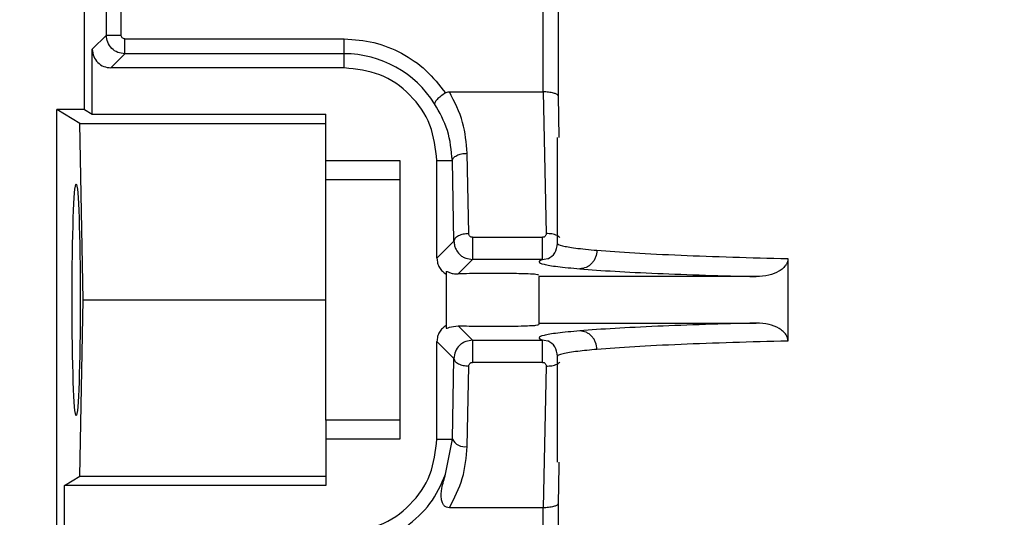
# Model space of a CAD drawing. Header units: inches. Extents: x 170 to 288, y 234 to 248.
# Tile 422 of 480: x 256.2398 to 256.3095, y 244.59 to 244.6252. Entities that reach past the tile are written whole.
import ezdxf

# ---------------------------------------------------------------- set-up
doc = ezdxf.new("R2010")
doc.units = ezdxf.units.IN
doc.header["$LTSCALE"] = 0.25
doc.header["$MEASUREMENT"] = 0
doc.layers.add('ANNOTATIONS', color=1, linetype='Continuous')
doc.layers.add('STANDARD Z GUIDE MOTOR RH', color=7, linetype='Continuous')
doc.styles.add('ARIAL', font='arial.ttf', dxfattribs={"height": 0.09375})
doc.dimstyles.new('STANDARD$0', dxfattribs={"dimtxt": 0.09375, "dimasz": 0.09375, "dimexe": 0.03125, "dimexo": 0.046875, "dimgap": 0.09, "dimtad": 0, "dimtih": 1, "dimtoh": 1, "dimdec": 4, "dimzin": 0, "dimdsep": 46, "dimtxsty": 'ARIAL', "dimcen": 0.09, "dimadec": 0, "dimazin": 0, "dimtfac": 1, "dimtdec": 4, "dimtofl": 0, "dimtmove": 0, "dimatfit": 1, "dimfxl": 1, "dimtolj": 1, "dimtzin": 0, "dimarcsym": 0})

# ---------------------------------------------------------------- blocks, each defined once
blk = doc.blocks.new('*D38')
at = {"layer": 'ANNOTATIONS', "color": 0, "lineweight": -2, "transparency": 16777216}
for p, q in [((255.6056498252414, 244.2748611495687), (255.6056498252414, 245.4337754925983)), ((256.5118994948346, 244.7789401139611), (256.5118994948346, 245.4337754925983)), ((255.6993998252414, 245.4025254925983), (255.8056151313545, 245.4025254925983)), ((256.4181494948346, 245.4025254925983), (256.3862588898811, 245.4025254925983))]:
    blk.add_line(p, q, dxfattribs=at)
at = {"layer": 'ANNOTATIONS', "color": 0, "transparency": 16777216}
for points in [[(255.6993998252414, 245.4181504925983), (255.6993998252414, 245.3869004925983), (255.6056498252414, 245.4025254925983)], [(256.4181494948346, 245.4181504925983), (256.4181494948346, 245.3869004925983), (256.5118994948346, 245.4025254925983)]]:
    blk.add_solid(points, dxfattribs=at)
at = {"layer": 'defpoints', "color": 0, "transparency": 16777216}
for p in [(256.5118994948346, 245.4025254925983), (256.5118994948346, 244.6851901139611), (255.6056498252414, 244.1811111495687)]:
    blk.add_point(p, dxfattribs=at)
at = {"layer": 'ANNOTATIONS', "color": 0, "transparency": 16777216, "insert": (256.0959370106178, 245.4025254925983), "char_height": 0.09375, "attachment_point": 5, "style": 'ARIAL'}
blk.add_mtext('\\A1;27 1/2"', dxfattribs=at)

msp = doc.modelspace()

# ---------------------------------------------------------------- linework, layer by layer
at = {"layer": 'STANDARD Z GUIDE MOTOR RH'}
for p, q in [((256.2444292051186, 244.6188480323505), (256.2444292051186, 244.7100409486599)), ((256.2459748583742, 244.6241008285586), (256.2459748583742, 244.6611997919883)), ((256.2470239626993, 244.6241008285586), (256.2470239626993, 244.6611997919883)), ((256.2768797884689, 244.620095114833), (256.2768829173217, 244.6611999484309)), ((256.2779317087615, 244.6611999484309), (256.2779317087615, 244.61981375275)), ((256.2449789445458, 244.6231050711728), (256.2459748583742, 244.6241008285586)), ((256.2459748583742, 244.6241008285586), (256.2470239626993, 244.6241008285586)), ((256.2472864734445, 244.6238385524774), (256.2628018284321, 244.6238385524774)), ((256.2628018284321, 244.6217935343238), (256.2628018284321, 244.6238385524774)), ((256.2449789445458, 244.6185126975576), (256.2449789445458, 244.6231050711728)), ((256.2462905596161, 244.6217935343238), (256.2472864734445, 244.6227892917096)), ((256.2628018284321, 244.6227892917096), (256.2472864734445, 244.6227892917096)), ((256.2628018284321, 244.6217935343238), (256.2462905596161, 244.6217935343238)), ((256.2702406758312, 244.620095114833), (256.2768797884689, 244.620095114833)), ((256.2768797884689, 244.620095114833), (256.2770847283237, 244.6100703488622)), ((256.2779317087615, 244.61981375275), (256.2779880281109, 244.6168645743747)), ((256.242460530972, 244.5758252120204), (256.242460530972, 244.6188480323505)), ((256.2444292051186, 244.6188480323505), (256.242460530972, 244.6188480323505)), ((256.2440869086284, 244.6178565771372), (256.242460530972, 244.6188480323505)), ((256.2444292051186, 244.6188480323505), (256.2449789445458, 244.6185126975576)), ((256.2449789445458, 244.6185126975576), (256.2614895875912, 244.6185126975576)), ((256.2614895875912, 244.6139090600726), (256.2614895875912, 244.6185126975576)), ((256.2443381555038, 244.605389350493), (256.2440869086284, 244.6178565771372)), ((256.2440869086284, 244.6178565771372), (256.2614895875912, 244.6178565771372)), ((256.277893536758, 244.6093973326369), (256.277893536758, 244.6168645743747)), ((256.271615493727, 244.6100690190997), (256.2715009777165, 244.6157568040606)), ((256.2614895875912, 244.6152318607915), (256.26673886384, 244.6152318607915)), ((256.26673886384, 244.6152318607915), (256.26673886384, 244.5955468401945)), ((256.2693633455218, 244.6083413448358), (256.2693633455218, 244.6152318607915)), ((256.2693633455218, 244.6152318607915), (256.2704515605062, 244.6152318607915)), ((256.2705663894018, 244.6095440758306), (256.2704515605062, 244.6152318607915)), ((256.2614895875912, 244.6139090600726), (256.26673886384, 244.6139090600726)), ((256.2693633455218, 244.6083413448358), (256.2705663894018, 244.6095440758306)), ((256.2718830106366, 244.6098119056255), (256.2768366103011, 244.6098119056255)), ((256.27086644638, 244.607221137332), (256.2718830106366, 244.6082377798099)), ((256.271397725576, 244.6083308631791), (256.2718830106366, 244.6082377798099)), ((256.2768366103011, 244.6082377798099), (256.2718830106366, 244.6082377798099)), ((256.2768366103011, 244.6082377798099), (256.2773272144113, 244.6083321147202)), ((256.294199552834, 244.608304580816), (256.294199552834, 244.60247412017)), ((256.2700197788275, 244.6073940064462), (256.2700197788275, 244.6033847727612)), ((256.2919589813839, 244.6070298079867), (256.2765812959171, 244.6070298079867)), ((256.2765812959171, 244.6070298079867), (256.2765812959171, 244.6036343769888)), ((256.2440869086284, 244.5929222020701), (256.2443381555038, 244.605389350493)), ((256.2443381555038, 244.605389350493), (256.2614895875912, 244.605389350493)), ((256.2765812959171, 244.6037489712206), (256.2919589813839, 244.6037489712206)), ((256.2718830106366, 244.6025409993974), (256.27086644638, 244.603557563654)), ((256.2693633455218, 244.5955468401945), (256.2693633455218, 244.6024374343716)), ((256.2705663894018, 244.6012346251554), (256.2693633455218, 244.6024374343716)), ((256.2718830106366, 244.6025409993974), (256.2713970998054, 244.6024476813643)), ((256.2718830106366, 244.6025409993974), (256.2768366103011, 244.6025409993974)), ((256.2773272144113, 244.6024465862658), (256.2768366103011, 244.6025409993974)), ((256.2704515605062, 244.5955468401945), (256.2705663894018, 244.6012346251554)), ((256.2768366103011, 244.6009667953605), (256.2718830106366, 244.6009667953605)), ((256.277893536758, 244.5939141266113), (256.277893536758, 244.6013822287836)), ((256.2715009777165, 244.5950218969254), (256.271615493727, 244.6007096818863)), ((256.2770847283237, 244.6007083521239), (256.2768797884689, 244.5906836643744)), ((256.2614895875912, 244.5968696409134), (256.2614895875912, 244.5922660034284)), ((256.26673886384, 244.5968696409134), (256.2614895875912, 244.5968696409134)), ((256.26673886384, 244.5955468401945), (256.2614895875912, 244.5955468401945)), ((256.2693633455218, 244.5955468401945), (256.2704515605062, 244.5955468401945)), ((256.2699769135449, 244.5930631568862), (256.2704515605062, 244.5955468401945)), ((256.2779833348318, 244.5936635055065), (256.2779317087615, 244.590964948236)), ((256.2779880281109, 244.5939141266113), (256.2779833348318, 244.5936635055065)), ((256.2430105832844, 244.5922660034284), (256.2440869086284, 244.5929222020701)), ((256.2440869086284, 244.5929222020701), (256.2614895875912, 244.5929222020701)), ((256.2430105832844, 244.5876736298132), (256.2430105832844, 244.5922660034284)), ((256.2614895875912, 244.5922660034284), (256.2430105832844, 244.5922660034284)), ((256.2768797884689, 244.5906836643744), (256.2702406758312, 244.5906836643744)), ((256.2768829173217, 244.5764871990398), (256.2768797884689, 244.5906836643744)), ((256.2779317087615, 244.590964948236), (256.2779317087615, 244.5764871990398))]:
    msp.add_line(p, q, dxfattribs=at)
for centre, radius, start, end in [((256.262801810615, 244.6152318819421), 0.007557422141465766, 32.16558920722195, 90), ((256.2713280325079, 244.5959875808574), 0.0009810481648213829, 206.6958870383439, 280.1535130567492)]:
    msp.add_arc(centre, radius, start, end, dxfattribs=at)
at = {"layer": 'STANDARD Z GUIDE MOTOR RH', "extrusion": (0, 0, -1)}
for start_param, end_param in [(4.71238898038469, 7.853981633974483), (1.570796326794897, 4.71238898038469)]:
    msp.add_ellipse((256.2438354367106, 244.6053893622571), major_axis=(0, 0.008202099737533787), ratio=0.0349207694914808, start_param=start_param, end_param=end_param, dxfattribs=at)
at = {"layer": 'STANDARD Z GUIDE MOTOR RH'}
for points, knots in [([(256.2472864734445, 244.6227892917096), (256.2471146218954, 244.6228091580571), (256.2467710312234, 244.6228488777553), (256.2463377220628, 244.6231523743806), (256.246034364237, 244.6235856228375), (256.2459946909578, 244.6239291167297), (256.2459748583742, 244.6241008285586)], [0, 0, 0, 0, 0.2501165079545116, 0.5000693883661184, 0.750085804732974, 1, 1, 1, 1]), ([(256.2472864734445, 244.6238385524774), (256.2472517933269, 244.6238422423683), (256.2471827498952, 244.6238495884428), (256.2470971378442, 244.623911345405), (256.2470348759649, 244.6239968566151), (256.2470276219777, 244.6240659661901), (256.2470239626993, 244.6241008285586)], [0, 0, 0, 0, 0.2511062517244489, 0.4999186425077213, 0.7477336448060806, 1, 1, 1, 1]), ([(256.2472864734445, 244.6227892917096), (256.2472864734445, 244.6228090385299), (256.2472864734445, 244.6228485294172), (256.2472864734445, 244.6230929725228), (256.2472864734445, 244.623434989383), (256.2472864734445, 244.6237040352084), (256.2472864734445, 244.6238385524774)], [0, 0, 0, 0, 0.2500079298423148, 0.4999810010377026, 0.750000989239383, 1, 1, 1, 1]), ([(256.2628018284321, 244.6238385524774), (256.2635059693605, 244.6237887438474), (256.264914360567, 244.6236891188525), (256.2668927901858, 244.6228901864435), (256.268656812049, 244.6216898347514), (256.2695226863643, 244.6205746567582), (256.2699556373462, 244.620017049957)], [0, 0, 0, 0, 0.2499844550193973, 0.500007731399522, 0.7499958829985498, 1, 1, 1, 1]), ([(256.2449789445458, 244.6231050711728), (256.2449986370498, 244.6229331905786), (256.2450380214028, 244.6225894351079), (256.245341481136, 244.622155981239), (256.2457750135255, 244.6218527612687), (256.2461187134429, 244.6218132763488), (256.2462905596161, 244.6217935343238)], [0, 0, 0, 0, 0.250014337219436, 0.5000203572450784, 0.7500156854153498, 1, 1, 1, 1]), ([(256.2693633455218, 244.6152318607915), (256.2692647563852, 244.6160916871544), (256.2690675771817, 244.6178113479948), (256.2675501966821, 244.6199803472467), (256.2653812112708, 244.6214976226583), (256.2636615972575, 244.6216949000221), (256.2628018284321, 244.6217935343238)], [0, 0, 0, 0, 0.2500006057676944, 0.5000035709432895, 0.7500128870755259, 1, 1, 1, 1]), ([(256.2699556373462, 244.620017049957), (256.2698450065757, 244.6199413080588), (256.2696200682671, 244.6197873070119), (256.2693598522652, 244.6195572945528), (256.269199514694, 244.6193623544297), (256.2691994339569, 244.6192908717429), (256.269199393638, 244.6192551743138)], [0, 0, 0, 0, 0.246167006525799, 0.5005152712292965, 0.7505644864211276, 1, 1, 1, 1]), ([(256.2699556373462, 244.620017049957), (256.2699987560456, 244.6200396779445), (256.2700879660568, 244.6200864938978), (256.2701886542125, 244.620092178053), (256.2702406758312, 244.620095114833)], [0, 0, 0, 0, 0.4833392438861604, 1, 1, 1, 1]), ([(256.2715009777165, 244.6157568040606), (256.2714398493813, 244.6164920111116), (256.2713143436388, 244.6180015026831), (256.2706046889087, 244.6193853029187), (256.2702406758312, 244.620095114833)], [0, 0, 0, 0, 0.4870560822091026, 1, 1, 1, 1]), ([(256.2779317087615, 244.61981375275), (256.2779224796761, 244.6198355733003), (256.2779052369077, 244.6198763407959), (256.2778034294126, 244.6199426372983), (256.2776498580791, 244.6200018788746), (256.2774493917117, 244.6200460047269), (256.2772073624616, 244.6200831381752), (256.2770084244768, 244.6200904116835), (256.2768797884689, 244.620095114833)], [0, 0, 0, 0, 0.1558671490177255, 0.2912077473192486, 0.4999408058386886, 0.6359517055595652, 0.7646014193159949, 1, 1, 1, 1]), ([(256.2704515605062, 244.6152318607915), (256.2703844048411, 244.6159546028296), (256.2702538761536, 244.617359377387), (256.269544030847, 244.6186355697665), (256.269199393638, 244.6192551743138)], [0, 0, 0, 0, 0.5144896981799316, 1, 1, 1, 1]), ([(256.2704515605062, 244.6152318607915), (256.2704708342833, 244.6152993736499), (256.2705093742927, 244.6154343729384), (256.2707533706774, 244.6156057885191), (256.2710961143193, 244.6157279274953), (256.2713660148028, 244.6157471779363), (256.2715009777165, 244.6157568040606)], [0, 0, 0, 0, 0.2499899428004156, 0.4998820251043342, 0.7499175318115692, 1, 1, 1, 1]), ([(256.2614895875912, 244.5968696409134), (256.2614895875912, 244.5970432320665), (256.2614895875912, 244.597390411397), (256.2614895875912, 244.5993803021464), (256.2614895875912, 244.6021419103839), (256.2614895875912, 244.6053893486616), (256.2614895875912, 244.6086367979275), (256.2614895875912, 244.6113983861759), (256.2614895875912, 244.6133883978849), (256.2614895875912, 244.613735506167), (256.2614895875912, 244.6139090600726)], [0, 0, 0, 0, 0.1250002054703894, 0.2499982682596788, 0.3749985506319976, 0.4999994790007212, 0.6250004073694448, 0.7500006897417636, 0.875000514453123, 1, 1, 1, 1]), ([(256.271615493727, 244.6100690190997), (256.2714806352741, 244.6100594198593), (256.2712108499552, 244.6100402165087), (256.2708681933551, 244.6099180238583), (256.2706237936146, 244.6097466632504), (256.2705855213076, 244.6096115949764), (256.2705663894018, 244.6095440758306)], [0, 0, 0, 0, 0.249910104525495, 0.4999469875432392, 0.7500289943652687, 1, 1, 1, 1]), ([(256.2718830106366, 244.6098119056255), (256.2718652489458, 244.6098129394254), (256.2718302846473, 244.6098149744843), (256.2717624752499, 244.6098353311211), (256.2716900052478, 244.6098848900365), (256.2716280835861, 244.609969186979), (256.2716197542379, 244.610035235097), (256.271615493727, 244.6100690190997)], [0, 0, 0, 0, 0.1208434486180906, 0.2378831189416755, 0.4831673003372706, 0.73563701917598, 1, 1, 1, 1]), ([(256.2770847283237, 244.6100703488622), (256.2770833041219, 244.6100368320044), (256.2770805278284, 244.6099714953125), (256.2770337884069, 244.6098987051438), (256.2769834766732, 244.6098545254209), (256.2769392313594, 244.6098300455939), (256.2768896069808, 244.6098148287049), (256.2768545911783, 244.6098128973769), (256.2768366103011, 244.6098119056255)], [0, 0, 0, 0, 0.2647878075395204, 0.5161688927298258, 0.640506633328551, 0.7584027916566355, 0.875938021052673, 1, 1, 1, 1]), ([(256.2780643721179, 244.6097740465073), (256.2780438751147, 244.6097997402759), (256.2779956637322, 244.6098601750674), (256.2778666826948, 244.6099393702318), (256.2776947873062, 244.6100073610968), (256.2774389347, 244.6100679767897), (256.2772239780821, 244.6100694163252), (256.2770847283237, 244.6100703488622)], [0, 0, 0, 0, 0.1342633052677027, 0.3158032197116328, 0.4972468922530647, 0.6743145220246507, 1, 1, 1, 1]), ([(256.2705663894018, 244.6095440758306), (256.2705750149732, 244.6094335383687), (256.2705909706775, 244.6092290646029), (256.2707185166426, 244.6089072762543), (256.2709116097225, 244.6086445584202), (256.2711574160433, 244.6084424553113), (256.2713184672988, 244.6083676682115), (256.271397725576, 244.6083308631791)], [0, 0, 0, 0, 0.2134104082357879, 0.3947696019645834, 0.660529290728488, 0.8329360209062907, 1, 1, 1, 1]), ([(256.2718830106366, 244.6098119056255), (256.2718830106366, 244.6097305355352), (256.2718830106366, 244.6095677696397), (256.2718830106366, 244.6092958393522), (256.2718830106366, 244.6090257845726), (256.2718830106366, 244.6087723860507), (256.2718830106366, 244.6085526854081), (256.2718830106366, 244.6083827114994), (256.2718830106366, 244.6082673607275), (256.2718830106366, 244.6082476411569), (256.2718830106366, 244.6082377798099)], [0, 0, 0, 0, 0.1249889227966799, 0.2500173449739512, 0.3749867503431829, 0.5000169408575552, 0.6249966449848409, 0.750019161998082, 0.8749897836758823, 0.9999999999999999, 0.9999999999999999, 0.9999999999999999, 0.9999999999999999]), ([(256.2768366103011, 244.6082377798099), (256.2768366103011, 244.6082476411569), (256.2768366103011, 244.6082673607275), (256.2768366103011, 244.6083827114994), (256.2768366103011, 244.6085526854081), (256.2768366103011, 244.6087723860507), (256.2768366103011, 244.6090257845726), (256.2768366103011, 244.6092958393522), (256.2768366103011, 244.6095677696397), (256.2768366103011, 244.6097305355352), (256.2768366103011, 244.6098119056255)], [0, 0, 0, 0, 0.1250102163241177, 0.2499808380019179, 0.3750033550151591, 0.4999830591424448, 0.6250132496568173, 0.7499826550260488, 0.87501107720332, 1, 1, 1, 1]), ([(256.2772177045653, 244.6082933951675), (256.2774091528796, 244.6084070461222), (256.2777887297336, 244.6086323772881), (256.2778588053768, 244.6091507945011), (256.277893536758, 244.6094077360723)], [0, 0, 0, 0, 0.5043729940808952, 0.9999999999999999, 0.9999999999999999, 0.9999999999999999, 0.9999999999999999]), ([(256.2779210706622, 244.6093973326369), (256.2779121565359, 244.6093915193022), (256.2778184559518, 244.6093304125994), (256.2781972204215, 244.6092134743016), (256.2790537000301, 244.6090492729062), (256.2801349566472, 244.6089458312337), (256.2806769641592, 244.6088939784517)], [0, 0, 0, 0, 0.03386859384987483, 0.3560087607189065, 0.6771829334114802, 1, 1, 1, 1]), ([(256.2806769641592, 244.6088939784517), (256.2806591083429, 244.6087307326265), (256.2806316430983, 244.608479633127), (256.2804799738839, 244.6081766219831), (256.2803239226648, 244.6079674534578), (256.280131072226, 244.6077977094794), (256.2798506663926, 244.6076319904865), (256.2796176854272, 244.6076019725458), (256.2794660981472, 244.6075824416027)], [0, 0, 0, 0, 0.2389962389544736, 0.3676163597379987, 0.4991371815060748, 0.6306427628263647, 0.7596805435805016, 0.9999999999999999, 0.9999999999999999, 0.9999999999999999, 0.9999999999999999]), ([(256.2806769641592, 244.6088939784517), (256.2815122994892, 244.6088302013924), (256.2831369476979, 244.6087061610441), (256.2864771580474, 244.6085460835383), (256.2901281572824, 244.6084100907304), (256.2928716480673, 244.6083389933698), (256.294199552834, 244.608304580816)], [0, 0, 0, 0, 0.2725284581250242, 0.5300420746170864, 0.7725309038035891, 1, 1, 1, 1]), ([(256.2693633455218, 244.6083413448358), (256.2693724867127, 244.6082236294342), (256.2693907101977, 244.6079889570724), (256.2695335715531, 244.6076697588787), (256.2697401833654, 244.6073944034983), (256.2699260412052, 244.607268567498), (256.2700197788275, 244.6072051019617)], [0, 0, 0, 0, 0.256733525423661, 0.5118129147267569, 0.7537822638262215, 1, 1, 1, 1]), ([(256.2768366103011, 244.6082377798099), (256.2767084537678, 244.6081821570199), (256.2764521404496, 244.6080709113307), (256.2768557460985, 244.6079037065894), (256.2777828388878, 244.6077392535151), (256.2789050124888, 244.6076347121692), (256.2794660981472, 244.6075824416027)], [0, 0, 0, 0, 0.2499985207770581, 0.4999975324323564, 0.7499992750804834, 1, 1, 1, 1]), ([(256.294199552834, 244.608304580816), (256.294192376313, 244.6082280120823), (256.2941775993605, 244.6080703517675), (256.2940531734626, 244.6078341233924), (256.2938488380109, 244.6076062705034), (256.2934511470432, 244.6073317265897), (256.2928118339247, 244.6070856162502), (256.2922564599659, 244.6070492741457), (256.2919589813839, 244.6070298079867)], [0, 0, 0, 0, 0.08163569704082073, 0.1680935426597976, 0.2798972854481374, 0.4067224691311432, 0.682218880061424, 1, 1, 1, 1]), ([(256.2700197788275, 244.6073940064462), (256.2700308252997, 244.6073976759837), (256.2700535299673, 244.6074052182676), (256.2702340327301, 244.6073244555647), (256.2704991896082, 244.607236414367), (256.2707445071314, 244.6072262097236), (256.27086644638, 244.607221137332)], [0, 0, 0, 0, 0.2529953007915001, 0.5200007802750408, 0.7614082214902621, 1, 1, 1, 1]), ([(256.2765812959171, 244.6071443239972), (256.2765383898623, 244.6071584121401), (256.2764577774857, 244.6071848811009), (256.2758927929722, 244.6072172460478), (256.2752159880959, 244.6072389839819), (256.2744353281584, 244.607253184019), (256.2735501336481, 244.6072603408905), (256.2725702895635, 244.6072577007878), (256.271615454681, 244.6072453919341), (256.2711180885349, 244.6072292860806), (256.27086644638, 244.607221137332)], [0, 0, 0, 0, 0.1528527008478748, 0.2871813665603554, 0.4029289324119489, 0.500007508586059, 0.6204297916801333, 0.7438764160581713, 0.8704143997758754, 1, 1, 1, 1]), ([(256.2794660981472, 244.6075824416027), (256.2802476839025, 244.6075241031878), (256.2817708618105, 244.6074104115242), (256.2848426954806, 244.6072610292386), (256.2882010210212, 244.6071328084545), (256.2907310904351, 244.6070634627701), (256.2919589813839, 244.6070298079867)], [0, 0, 0, 0, 0.2707843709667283, 0.5277127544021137, 0.770789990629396, 1, 1, 1, 1]), ([(256.2919589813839, 244.6037489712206), (256.2907310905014, 244.6037152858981), (256.2882010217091, 244.6036458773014), (256.2848426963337, 244.6035176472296), (256.2817708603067, 244.6033684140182), (256.2802476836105, 244.6032546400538), (256.2794660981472, 244.6031962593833)], [0, 0, 0, 0, 0.2292100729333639, 0.4722872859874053, 0.7292155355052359, 1, 1, 1, 1]), ([(256.294199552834, 244.60247412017), (256.2941925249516, 244.6025500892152), (256.2941780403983, 244.6027066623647), (256.2940553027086, 244.6029413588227), (256.2938533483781, 244.6031684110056), (256.2934594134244, 244.603442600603), (256.2928191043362, 244.6036919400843), (256.2922608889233, 244.6037289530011), (256.2919589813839, 244.6037489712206)], [0, 0, 0, 0, 0.08099396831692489, 0.1669295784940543, 0.2776928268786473, 0.4037755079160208, 0.6775354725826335, 1, 1, 1, 1]), ([(256.2700197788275, 244.6035735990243), (256.2699266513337, 244.6035104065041), (256.2697409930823, 244.6033844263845), (256.269534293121, 244.603110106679), (256.26939006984, 244.6027907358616), (256.2693723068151, 244.6025559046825), (256.2693633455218, 244.6024374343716)], [0, 0, 0, 0, 0.2448241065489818, 0.4880794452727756, 0.7417404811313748, 1, 1, 1, 1]), ([(256.2700197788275, 244.6033847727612), (256.2700312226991, 244.6033804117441), (256.2700549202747, 244.6033713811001), (256.2702787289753, 244.6034893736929), (256.2706371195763, 244.6035309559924), (256.27086644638, 244.603557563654)], [0, 0, 0, 0, 0.2516765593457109, 0.5211631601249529, 1, 1, 1, 1]), ([(256.27086644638, 244.603557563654), (256.271115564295, 244.6035495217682), (256.2716080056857, 244.6035336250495), (256.2725523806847, 244.6035211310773), (256.2735231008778, 244.6035184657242), (256.2744820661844, 244.6035256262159), (256.2753056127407, 244.6035416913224), (256.2759612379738, 244.6035651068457), (256.2764659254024, 244.6035956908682), (256.2765401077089, 244.6036205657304), (256.2765812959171, 244.6036343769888)], [0, 0, 0, 0, 0.1283972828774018, 0.2538080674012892, 0.3761536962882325, 0.4955415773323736, 0.6227250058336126, 0.7297700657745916, 0.8499603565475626, 1, 1, 1, 1]), ([(256.2794660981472, 244.6031962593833), (256.2789050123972, 244.6031440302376), (256.2777828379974, 244.6030395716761), (256.2768557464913, 244.6028749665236), (256.2764521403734, 244.6027077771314), (256.2767084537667, 244.6025965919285), (256.2768366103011, 244.6025409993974)], [0, 0, 0, 0, 0.2500006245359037, 0.5000025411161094, 0.7500015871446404, 1, 1, 1, 1]), ([(256.2806769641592, 244.6018847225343), (256.2806591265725, 244.6020484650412), (256.2806316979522, 244.6023002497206), (256.2804790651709, 244.6026035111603), (256.2803226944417, 244.6028126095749), (256.2801295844, 244.6029818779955), (256.2798496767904, 244.603147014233), (256.2796172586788, 244.6031768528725), (256.2794660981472, 244.6031962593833)], [0, 0, 0, 0, 0.2396655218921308, 0.3685304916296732, 0.5000664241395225, 0.6315933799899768, 0.7603950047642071, 1, 1, 1, 1]), ([(256.2713970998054, 244.6024476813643), (256.2713178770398, 244.6024108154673), (256.2711569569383, 244.6023359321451), (256.2708873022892, 244.6021133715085), (256.2706275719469, 244.6017482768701), (256.2705868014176, 244.6014059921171), (256.2705663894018, 244.6012346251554)], [0, 0, 0, 0, 0.1673494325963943, 0.3399261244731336, 0.6695299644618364, 1, 1, 1, 1]), ([(256.2718830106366, 244.6025409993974), (256.2718830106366, 244.6025311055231), (256.2718830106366, 244.602511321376), (256.2718830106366, 244.6023959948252), (256.2718830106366, 244.6022260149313), (256.2718830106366, 244.6020063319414), (256.2718830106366, 244.6017529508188), (256.2718830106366, 244.6014829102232), (256.2718830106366, 244.6012109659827), (256.2718830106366, 244.6010481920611), (256.2718830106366, 244.6009667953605)], [0, 0, 0, 0, 0.1250154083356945, 0.2499853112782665, 0.3750071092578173, 0.4999860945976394, 0.6249818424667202, 0.7499865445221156, 0.8749783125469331, 1, 1, 1, 1]), ([(256.2768366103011, 244.6009667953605), (256.2768366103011, 244.6010481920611), (256.2768366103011, 244.6012109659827), (256.2768366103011, 244.6014829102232), (256.2768366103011, 244.6017529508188), (256.2768366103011, 244.6020063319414), (256.2768366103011, 244.6022260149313), (256.2768366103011, 244.6023959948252), (256.2768366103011, 244.602511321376), (256.2768366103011, 244.6025311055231), (256.2768366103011, 244.6025409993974)], [0, 0, 0, 0, 0.125021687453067, 0.2500134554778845, 0.3750181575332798, 0.5000139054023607, 0.6249928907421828, 0.7500146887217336, 0.8749845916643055, 1, 1, 1, 1]), ([(256.277893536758, 244.6013817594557), (256.277857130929, 244.6016367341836), (256.277783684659, 244.6021511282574), (256.2774072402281, 244.6023732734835), (256.27721739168, 244.6024853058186)], [0, 0, 0, 0, 0.4956797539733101, 1, 1, 1, 1]), ([(256.294199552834, 244.60247412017), (256.2928716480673, 244.6024397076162), (256.2901281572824, 244.6023686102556), (256.2864771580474, 244.6022326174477), (256.2831369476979, 244.6020725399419), (256.2815122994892, 244.6019484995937), (256.2806769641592, 244.6018847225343)], [0, 0, 0, 0, 0.227469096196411, 0.4699579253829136, 0.7274715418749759, 1, 1, 1, 1]), ([(256.2806769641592, 244.6018847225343), (256.28020001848, 244.601839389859), (256.2791375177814, 244.6017384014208), (256.2782287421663, 244.6015751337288), (256.2778133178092, 244.6014525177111), (256.277912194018, 244.6013880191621), (256.2779210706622, 244.6013822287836)], [0, 0, 0, 0, 0.2810993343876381, 0.6262101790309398, 0.9664428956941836, 1, 1, 1, 1]), ([(256.2705663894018, 244.6012346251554), (256.2705855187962, 244.6011670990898), (256.2706237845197, 244.6010320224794), (256.2708682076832, 244.600860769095), (256.2712108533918, 244.6007385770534), (256.2714806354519, 244.6007193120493), (256.271615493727, 244.6007096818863)], [0, 0, 0, 0, 0.2499747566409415, 0.500040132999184, 0.750080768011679, 1, 1, 1, 1]), ([(256.271615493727, 244.6007096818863), (256.2716197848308, 244.6007432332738), (256.2716282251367, 244.6008092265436), (256.2716806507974, 244.6008804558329), (256.2717336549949, 244.6009245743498), (256.2717795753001, 244.6009485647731), (256.2718298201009, 244.6009639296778), (256.2718650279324, 244.6009658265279), (256.2718830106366, 244.6009667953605)], [0, 0, 0, 0, 0.2623258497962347, 0.515976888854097, 0.6416129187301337, 0.7610287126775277, 0.8779433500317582, 1, 1, 1, 1]), ([(256.2768366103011, 244.6009667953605), (256.2768543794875, 244.6009657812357), (256.2768891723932, 244.6009637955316), (256.2769386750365, 244.600948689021), (256.2769831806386, 244.6009242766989), (256.2770335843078, 244.6008801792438), (256.2770812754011, 244.6008076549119), (256.2770835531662, 244.6007421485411), (256.2770847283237, 244.6007083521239)], [0, 0, 0, 0, 0.1226021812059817, 0.2400608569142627, 0.3585404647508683, 0.4834721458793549, 0.7335100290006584, 1, 1, 1, 1]), ([(256.2770847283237, 244.6007083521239), (256.2772239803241, 244.6007093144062), (256.2774389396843, 244.6007107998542), (256.277694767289, 244.6007714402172), (256.2778667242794, 244.6008393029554), (256.2779963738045, 244.600919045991), (256.278044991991, 244.600980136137), (256.2780659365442, 244.6010064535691)], [0, 0, 0, 0, 0.3246760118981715, 0.5011931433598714, 0.6820547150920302, 0.8630302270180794, 0.9999999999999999, 0.9999999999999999, 0.9999999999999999, 0.9999999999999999]), ([(256.2628018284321, 244.5889851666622), (256.2636616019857, 244.5890837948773), (256.2653812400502, 244.5892810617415), (256.2675501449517, 244.5907984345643), (256.2690675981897, 244.5929673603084), (256.2692647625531, 244.5946870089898), (256.2693633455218, 244.5955468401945)], [0, 0, 0, 0, 0.2499876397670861, 0.5000017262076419, 0.7499988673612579, 0.9999999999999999, 0.9999999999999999, 0.9999999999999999, 0.9999999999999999]), ([(256.2702406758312, 244.5906836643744), (256.2705928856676, 244.5913660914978), (256.2713060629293, 244.5927479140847), (256.2714354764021, 244.5942577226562), (256.2715009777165, 244.5950218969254)], [0, 0, 0, 0, 0.4938601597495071, 1, 1, 1, 1]), ([(256.26717784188, 244.589341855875), (256.2677904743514, 244.589852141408), (256.2690157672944, 244.5908727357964), (256.2696565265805, 244.5923330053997), (256.2699769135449, 244.5930631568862)], [0, 0, 0, 0, 0.4999885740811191, 1, 1, 1, 1]), ([(256.2702406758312, 244.5906836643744), (256.2701679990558, 244.5906901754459), (256.2700611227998, 244.5906997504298), (256.2699372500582, 244.5907692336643), (256.2698285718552, 244.5908657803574), (256.2697248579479, 244.5910463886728), (256.2696392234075, 244.5914585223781), (256.2697013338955, 244.5921572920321), (256.269875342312, 244.592729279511), (256.2699769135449, 244.5930631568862)], [0, 0, 0, 0, 0.07924514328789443, 0.1165354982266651, 0.1544685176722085, 0.2387322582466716, 0.3403641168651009, 0.6149609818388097, 1, 1, 1, 1]), ([(256.2779317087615, 244.590964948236), (256.2779224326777, 244.5909431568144), (256.2779050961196, 244.5909024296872), (256.2778038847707, 244.5908361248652), (256.277649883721, 244.5907767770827), (256.2774489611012, 244.5907326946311), (256.2772066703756, 244.5906953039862), (256.2770079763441, 244.5906882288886), (256.2768797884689, 244.5906836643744)], [0, 0, 0, 0, 0.1556686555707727, 0.2909372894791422, 0.4996665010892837, 0.6364011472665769, 0.7654234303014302, 1, 1, 1, 1])]:
    msp.add_open_spline(points, degree=3, knots=knots, dxfattribs=at)

# ---------------------------------------------------------------- dimensions: what is measured, and where the dimension line sits
at = {"layer": 'ANNOTATIONS'}
dim = msp.add_linear_dim(base=(256.5118994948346, 245.4025254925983), p1=(255.6056498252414, 244.1811111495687), p2=(256.5118994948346, 244.6851901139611), text='27 1/2"', dimstyle='STANDARD$0', override={"dimexo": 0.09375}, dxfattribs=at)
dim.commit()
dim.dimension.update_dxf_attribs({"geometry": '*D38', "text_midpoint": (256.0959370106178, 245.4025254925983), "dimtype": 160})

doc.saveas('drawing.dxf')
